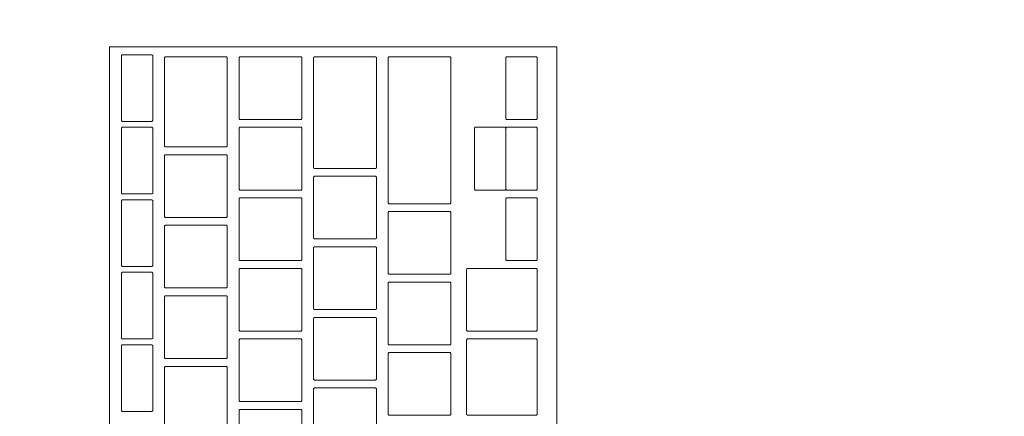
# Model space of a CAD drawing. Header units: metres. Extents: x -4 to 99, y -11 to 17.
# Tile 273 of 656: x 20.717 to 20.968, y 11.876 to 11.977. Entities that reach past the tile are written whole.
import ezdxf

# ---------------------------------------------------------------- set-up
doc = ezdxf.new("R2010")
doc.units = ezdxf.units.M
doc.header["$MEASUREMENT"] = 0
doc.linetypes.add('Wipeout_Contour', pattern=[1, 0, -1])
doc.layers.add('152 - Bemaßung_ Beschriftung.Ausbau', color=7, linetype='Continuous')
doc.layers.add('701 - Einrichtung.Möbel', color=7, linetype='Continuous')
doc.styles.add('ERSTELLTER_STIL_2', font='txt')
doc.dimstyles.new('ERSTELLTER_STIL__2', dxfattribs={"dimtxt": 0.1, "dimasz": 0.0532, "dimexe": 0.18, "dimexo": 0.0625, "dimgap": 0, "dimtad": 1, "dimtih": 1, "dimtoh": 1, "dimzin": 0, "dimdsep": 46, "dimtxsty": 'ERSTELLTER_STIL_2', "dimblk": 'ARROWHEAD_2', "dimblk1": 'ARROWHEAD_2', "dimblk2": 'ARROWHEAD_2', "dimcen": 0.09, "dimse1": 1, "dimse2": 1, "dimclrd": 7, "dimclre": 7, "dimclrt": 7, "dimazin": 0, "dimtfac": 1, "dimtdec": 4, "dimtmove": 0, "dimatfit": 3, "dimfxl": 1, "dimtolj": 1, "dimtzin": 0, "dimarcsym": 0})

# ---------------------------------------------------------------- blocks, each defined once
blk = doc.blocks.new('*D273')
at = {"layer": '152 - Bemaßung_ Beschriftung.Ausbau', "color": 7, "linetype": 'Continuous', "lineweight": 5}
for p, q in [((18.6, 15.3025), (18.6, 15.4075)), ((25.65002, 15.3025), (25.65002, 15.4075)), ((18.62021, 15.39), (18.57979, 15.32)), ((25.67023, 15.39), (25.62982, 15.32)), ((18.48, 15.355), (18.6, 15.355)), ((18.6, 15.355), (25.65002, 15.355))]:
    blk.add_line(p, q, dxfattribs=at)
at = {"layer": '152 - Bemaßung_ Beschriftung.Ausbau', "color": 7, "lineweight": 5, "char_height": 0.1, "attachment_point": 7, "style": 'ERSTELLTER_STIL_2'}
for s, insert in [('\\A1;{\\pql;\\fArial|b0|i0|c0|p38;7,05}', (21.9161, 15.375)), ('\\A1;{\\pql;\\fArial|b0|i0|c0|p38;17}', (25.47802, 15.375))]:
    blk.add_mtext(s, dxfattribs=dict(at, insert=insert))
blk = doc.blocks.new('ARROWHEAD_2')
at = {"color": 0, "linetype": 'Continuous', "lineweight": 0}
for p, q in [((-0.3781, -0.655), (0.3781, 0.655)), ((0, 0), (-1, 0))]:
    blk.add_line(p, q, dxfattribs=at)

msp = doc.modelspace()

# ---------------------------------------------------------------- wipeouts: each hides what was drawn before it
at = {"color": 254, "linetype": 'Wipeout_Contour', "lineweight": 0, "ltscale": 95.469057}
msp.add_wipeout([(20.34002, 11), (21.14002, 11), (21.14002, 12.6), (20.34002, 12.6)], dxfattribs=at).dxf.layer = '701 - Einrichtung.Möbel'

# ---------------------------------------------------------------- next in the draw order: wipeouts: each hides what was drawn before it
at = {"color": 254, "linetype": 'Wipeout_Contour', "lineweight": 0, "ltscale": 95.737478}
msp.add_wipeout([(20.85383, 11.70804), (20.85383, 11.97004), (20.73983, 11.97004), (20.73983, 11.70804)], dxfattribs=at).dxf.layer = '701 - Einrichtung.Möbel'

# ---------------------------------------------------------------- next in the draw order: linework, layer by layer
at = {"layer": '701 - Einrichtung.Möbel', "color": 7, "linetype": 'Continuous', "lineweight": 5, "flags": 128}
msp.add_lwpolyline([(20.85383, 11.70804), (20.85383, 11.97004), (20.73983, 11.97004), (20.73983, 11.70804)], close=True, dxfattribs=at)

# ---------------------------------------------------------------- next in the draw order: wipeouts: each hides what was drawn before it
at = {"color": 254, "linetype": 'Wipeout_Contour', "lineweight": 0, "ltscale": 215.135768}
msp.add_wipeout([(20.75083, 11.95954), (20.75083, 11.96784), (20.75063, 11.96804), (20.74303, 11.96804), (20.74283, 11.96784), (20.74283, 11.95124), (20.74303, 11.95104), (20.75063, 11.95104), (20.75083, 11.95124)], dxfattribs=at).dxf.layer = '701 - Einrichtung.Möbel'
at = {"color": 254, "linetype": 'Wipeout_Contour', "lineweight": 0, "ltscale": 215.240679}
msp.add_wipeout([(20.76983, 11.95604), (20.76983, 11.96734), (20.76963, 11.96754), (20.75403, 11.96754), (20.75383, 11.96734), (20.75383, 11.94474), (20.75403, 11.94454), (20.76963, 11.94454), (20.76983, 11.94474)], dxfattribs=at).dxf.layer = '701 - Einrichtung.Möbel'
at = {"color": 254, "linetype": 'Wipeout_Contour', "lineweight": 0, "ltscale": 215.404104}
msp.add_wipeout([(20.78883, 11.95954), (20.78883, 11.96734), (20.78863, 11.96754), (20.77303, 11.96754), (20.77283, 11.96734), (20.77283, 11.95174), (20.77303, 11.95154), (20.78863, 11.95154), (20.78883, 11.95174)], dxfattribs=at).dxf.layer = '701 - Einrichtung.Möbel'
at = {"color": 254, "linetype": 'Wipeout_Contour', "lineweight": 0, "ltscale": 215.524737}
msp.add_wipeout([(20.80783, 11.95329), (20.80783, 11.96734), (20.80763, 11.96754), (20.79203, 11.96754), (20.79183, 11.96734), (20.79183, 11.93924), (20.79203, 11.93904), (20.80763, 11.93904), (20.80783, 11.93924)], dxfattribs=at).dxf.layer = '701 - Einrichtung.Möbel'
at = {"color": 254, "linetype": 'Wipeout_Contour', "lineweight": 0, "ltscale": 215.653003}
msp.add_wipeout([(20.82683, 11.94879), (20.82683, 11.96734), (20.82663, 11.96754), (20.81103, 11.96754), (20.81083, 11.96734), (20.81083, 11.93024), (20.81103, 11.93004), (20.82663, 11.93004), (20.82683, 11.93024)], dxfattribs=at).dxf.layer = '701 - Einrichtung.Möbel'
at = {"color": 254, "linetype": 'Wipeout_Contour', "lineweight": 0, "ltscale": 215.899626}
msp.add_wipeout([(20.84883, 11.95954), (20.84883, 11.96734), (20.84863, 11.96754), (20.84103, 11.96754), (20.84083, 11.96734), (20.84083, 11.95174), (20.84103, 11.95154), (20.84863, 11.95154), (20.84883, 11.95174)], dxfattribs=at).dxf.layer = '701 - Einrichtung.Möbel'
at = {"color": 254, "linetype": 'Wipeout_Contour', "lineweight": 0, "ltscale": 215.052513}
msp.add_wipeout([(20.75083, 11.94104), (20.75083, 11.94934), (20.75063, 11.94954), (20.74303, 11.94954), (20.74283, 11.94934), (20.74283, 11.93274), (20.74303, 11.93254), (20.75063, 11.93254), (20.75083, 11.93274)], dxfattribs=at).dxf.layer = '701 - Einrichtung.Möbel'
at = {"color": 254, "linetype": 'Wipeout_Contour', "lineweight": 0, "ltscale": 215.323198}
msp.add_wipeout([(20.78883, 11.94154), (20.78883, 11.94934), (20.78863, 11.94954), (20.77303, 11.94954), (20.77283, 11.94934), (20.77283, 11.93374), (20.77303, 11.93354), (20.78863, 11.93354), (20.78883, 11.93374)], dxfattribs=at).dxf.layer = '701 - Einrichtung.Möbel'
at = {"color": 254, "linetype": 'Wipeout_Contour', "lineweight": 0, "ltscale": 215.818906}
msp.add_wipeout([(20.84883, 11.94154), (20.84883, 11.94934), (20.84863, 11.94954), (20.84103, 11.94954), (20.84083, 11.94934), (20.84083, 11.93374), (20.84103, 11.93354), (20.84863, 11.93354), (20.84883, 11.93374)], dxfattribs=at).dxf.layer = '701 - Einrichtung.Möbel'
at = {"color": 254, "linetype": 'Wipeout_Contour', "lineweight": 0, "ltscale": 215.143617}
msp.add_wipeout([(20.76983, 11.93454), (20.76983, 11.94234), (20.76963, 11.94254), (20.75403, 11.94254), (20.75383, 11.94234), (20.75383, 11.92674), (20.75403, 11.92654), (20.76963, 11.92654), (20.76983, 11.92674)], dxfattribs=at).dxf.layer = '701 - Einrichtung.Möbel'
at = {"color": 254, "linetype": 'Wipeout_Contour', "lineweight": 0, "ltscale": 215.41526}
msp.add_wipeout([(20.80783, 11.92904), (20.80783, 11.93684), (20.80763, 11.93704), (20.79203, 11.93704), (20.79183, 11.93684), (20.79183, 11.92124), (20.79203, 11.92104), (20.80763, 11.92104), (20.80783, 11.92124)], dxfattribs=at).dxf.layer = '701 - Einrichtung.Möbel'
at = {"color": 254, "linetype": 'Wipeout_Contour', "lineweight": 0, "ltscale": 214.969354}
msp.add_wipeout([(20.75083, 11.92254), (20.75083, 11.93084), (20.75063, 11.93104), (20.74303, 11.93104), (20.74283, 11.93084), (20.74283, 11.91424), (20.74303, 11.91404), (20.75063, 11.91404), (20.75083, 11.91424)], dxfattribs=at).dxf.layer = '701 - Einrichtung.Möbel'
at = {"color": 254, "linetype": 'Wipeout_Contour', "lineweight": 0, "ltscale": 215.242384}
msp.add_wipeout([(20.78883, 11.92354), (20.78883, 11.93134), (20.78863, 11.93154), (20.77303, 11.93154), (20.77283, 11.93134), (20.77283, 11.91574), (20.77303, 11.91554), (20.78863, 11.91554), (20.78883, 11.91574)], dxfattribs=at).dxf.layer = '701 - Einrichtung.Möbel'
at = {"color": 254, "linetype": 'Wipeout_Contour', "lineweight": 0, "ltscale": 215.738277}
msp.add_wipeout([(20.84883, 11.92354), (20.84883, 11.93134), (20.84863, 11.93154), (20.84103, 11.93154), (20.84083, 11.93134), (20.84083, 11.91574), (20.84103, 11.91554), (20.84863, 11.91554), (20.84883, 11.91574)], dxfattribs=at).dxf.layer = '701 - Einrichtung.Möbel'
at = {"color": 254, "linetype": 'Wipeout_Contour', "lineweight": 0, "ltscale": 215.523156}
msp.add_wipeout([(20.82683, 11.92004), (20.82683, 11.92784), (20.82663, 11.92804), (20.81103, 11.92804), (20.81083, 11.92784), (20.81083, 11.91224), (20.81103, 11.91204), (20.82663, 11.91204), (20.82683, 11.91224)], dxfattribs=at).dxf.layer = '701 - Einrichtung.Möbel'
at = {"color": 254, "linetype": 'Wipeout_Contour', "lineweight": 0, "ltscale": 215.062783}
msp.add_wipeout([(20.76983, 11.91654), (20.76983, 11.92434), (20.76963, 11.92454), (20.75403, 11.92454), (20.75383, 11.92434), (20.75383, 11.90874), (20.75403, 11.90854), (20.76963, 11.90854), (20.76983, 11.90874)], dxfattribs=at).dxf.layer = '701 - Einrichtung.Möbel'
at = {"color": 254, "linetype": 'Wipeout_Contour', "lineweight": 0, "ltscale": 215.334565}
msp.add_wipeout([(20.80783, 11.91104), (20.80783, 11.91884), (20.80763, 11.91904), (20.79203, 11.91904), (20.79183, 11.91884), (20.79183, 11.90324), (20.79203, 11.90304), (20.80763, 11.90304), (20.80783, 11.90324)], dxfattribs=at).dxf.layer = '701 - Einrichtung.Möbel'
at = {"color": 254, "linetype": 'Wipeout_Contour', "lineweight": 0, "ltscale": 215.161661}
msp.add_wipeout([(20.78883, 11.90554), (20.78883, 11.91334), (20.78863, 11.91354), (20.77303, 11.91354), (20.77283, 11.91334), (20.77283, 11.89774), (20.77303, 11.89754), (20.78863, 11.89754), (20.78883, 11.89774)], dxfattribs=at).dxf.layer = '701 - Einrichtung.Möbel'
at = {"color": 254, "linetype": 'Wipeout_Contour', "lineweight": 0, "ltscale": 215.62301}
msp.add_wipeout([(20.84883, 11.90554), (20.84883, 11.91334), (20.84863, 11.91354), (20.83103, 11.91354), (20.83083, 11.91334), (20.83083, 11.89774), (20.83103, 11.89754), (20.84863, 11.89754), (20.84883, 11.89774)], dxfattribs=at).dxf.layer = '701 - Einrichtung.Möbel'
at = {"color": 254, "linetype": 'Wipeout_Contour', "lineweight": 0, "ltscale": 214.886293}
msp.add_wipeout([(20.75083, 11.90404), (20.75083, 11.91234), (20.75063, 11.91254), (20.74303, 11.91254), (20.74283, 11.91234), (20.74283, 11.89574), (20.74303, 11.89554), (20.75063, 11.89554), (20.75083, 11.89574)], dxfattribs=at).dxf.layer = '701 - Einrichtung.Möbel'
at = {"color": 254, "linetype": 'Wipeout_Contour', "lineweight": 0, "ltscale": 215.442562}
msp.add_wipeout([(20.82683, 11.90204), (20.82683, 11.90984), (20.82663, 11.91004), (20.81103, 11.91004), (20.81083, 11.90984), (20.81083, 11.89424), (20.81103, 11.89404), (20.82663, 11.89404), (20.82683, 11.89424)], dxfattribs=at).dxf.layer = '701 - Einrichtung.Möbel'
at = {"color": 254, "linetype": 'Wipeout_Contour', "lineweight": 0, "ltscale": 214.982041}
msp.add_wipeout([(20.76983, 11.89854), (20.76983, 11.90634), (20.76963, 11.90654), (20.75403, 11.90654), (20.75383, 11.90634), (20.75383, 11.89074), (20.75403, 11.89054), (20.76963, 11.89054), (20.76983, 11.89074)], dxfattribs=at).dxf.layer = '701 - Einrichtung.Möbel'
at = {"color": 254, "linetype": 'Wipeout_Contour', "lineweight": 0, "ltscale": 215.253962}
msp.add_wipeout([(20.80783, 11.89304), (20.80783, 11.90084), (20.80763, 11.90104), (20.79203, 11.90104), (20.79183, 11.90084), (20.79183, 11.88524), (20.79203, 11.88504), (20.80763, 11.88504), (20.80783, 11.88524)], dxfattribs=at).dxf.layer = '701 - Einrichtung.Möbel'
at = {"color": 254, "linetype": 'Wipeout_Contour', "lineweight": 0, "ltscale": 215.08103}
msp.add_wipeout([(20.78883, 11.88754), (20.78883, 11.89534), (20.78863, 11.89554), (20.77303, 11.89554), (20.77283, 11.89534), (20.77283, 11.87974), (20.77303, 11.87954), (20.78863, 11.87954), (20.78883, 11.87974)], dxfattribs=at).dxf.layer = '701 - Einrichtung.Möbel'
at = {"color": 254, "linetype": 'Wipeout_Contour', "lineweight": 0, "ltscale": 215.53495}
msp.add_wipeout([(20.84883, 11.88579), (20.84883, 11.89534), (20.84863, 11.89554), (20.83103, 11.89554), (20.83083, 11.89534), (20.83083, 11.87624), (20.83103, 11.87604), (20.84863, 11.87604), (20.84883, 11.87624)], dxfattribs=at).dxf.layer = '701 - Einrichtung.Möbel'
at = {"color": 254, "linetype": 'Wipeout_Contour', "lineweight": 0, "ltscale": 214.803328}
msp.add_wipeout([(20.75083, 11.88554), (20.75083, 11.89384), (20.75063, 11.89404), (20.74303, 11.89404), (20.74283, 11.89384), (20.74283, 11.87724), (20.74303, 11.87704), (20.75063, 11.87704), (20.75083, 11.87724)], dxfattribs=at).dxf.layer = '701 - Einrichtung.Möbel'
at = {"color": 254, "linetype": 'Wipeout_Contour', "lineweight": 0, "ltscale": 215.36206}
msp.add_wipeout([(20.82683, 11.88404), (20.82683, 11.89184), (20.82663, 11.89204), (20.81103, 11.89204), (20.81083, 11.89184), (20.81083, 11.87624), (20.81103, 11.87604), (20.82663, 11.87604), (20.82683, 11.87624)], dxfattribs=at).dxf.layer = '701 - Einrichtung.Möbel'
at = {"color": 254, "linetype": 'Wipeout_Contour', "lineweight": 0, "ltscale": 214.90139}
msp.add_wipeout([(20.76983, 11.88054), (20.76983, 11.88834), (20.76963, 11.88854), (20.75403, 11.88854), (20.75383, 11.88834), (20.75383, 11.87274), (20.75403, 11.87254), (20.76963, 11.87254), (20.76983, 11.87274)], dxfattribs=at).dxf.layer = '701 - Einrichtung.Möbel'
at = {"color": 254, "linetype": 'Wipeout_Contour', "lineweight": 0, "ltscale": 215.17345}
msp.add_wipeout([(20.80783, 11.87504), (20.80783, 11.88284), (20.80763, 11.88304), (20.79203, 11.88304), (20.79183, 11.88284), (20.79183, 11.86724), (20.79203, 11.86704), (20.80763, 11.86704), (20.80783, 11.86724)], dxfattribs=at).dxf.layer = '701 - Einrichtung.Möbel'
at = {"color": 254, "linetype": 'Wipeout_Contour', "lineweight": 0, "ltscale": 215.000491}
msp.add_wipeout([(20.78883, 11.86954), (20.78883, 11.87734), (20.78863, 11.87754), (20.77303, 11.87754), (20.77283, 11.87734), (20.77283, 11.86174), (20.77303, 11.86154), (20.78863, 11.86154), (20.78883, 11.86174)], dxfattribs=at).dxf.layer = '701 - Einrichtung.Möbel'

# ---------------------------------------------------------------- next in the draw order: linework, layer by layer
at = {"layer": '701 - Einrichtung.Möbel', "color": 7, "linetype": 'Continuous', "lineweight": 5, "flags": 128}
for points in [[(20.75083, 11.95954), (20.75083, 11.96784), (20.75063, 11.96804), (20.74303, 11.96804), (20.74283, 11.96784), (20.74283, 11.95124), (20.74303, 11.95104), (20.75063, 11.95104), (20.75083, 11.95124)], [(20.76983, 11.95604), (20.76983, 11.96734), (20.76963, 11.96754), (20.75403, 11.96754), (20.75383, 11.96734), (20.75383, 11.94474), (20.75403, 11.94454), (20.76963, 11.94454), (20.76983, 11.94474)], [(20.78883, 11.95954), (20.78883, 11.96734), (20.78863, 11.96754), (20.77303, 11.96754), (20.77283, 11.96734), (20.77283, 11.95174), (20.77303, 11.95154), (20.78863, 11.95154), (20.78883, 11.95174)], [(20.80783, 11.95329), (20.80783, 11.96734), (20.80763, 11.96754), (20.79203, 11.96754), (20.79183, 11.96734), (20.79183, 11.93924), (20.79203, 11.93904), (20.80763, 11.93904), (20.80783, 11.93924)], [(20.82683, 11.94879), (20.82683, 11.96734), (20.82663, 11.96754), (20.81103, 11.96754), (20.81083, 11.96734), (20.81083, 11.93024), (20.81103, 11.93004), (20.82663, 11.93004), (20.82683, 11.93024)], [(20.84883, 11.95954), (20.84883, 11.96734), (20.84863, 11.96754), (20.84103, 11.96754), (20.84083, 11.96734), (20.84083, 11.95174), (20.84103, 11.95154), (20.84863, 11.95154), (20.84883, 11.95174)], [(20.75083, 11.94104), (20.75083, 11.94934), (20.75063, 11.94954), (20.74303, 11.94954), (20.74283, 11.94934), (20.74283, 11.93274), (20.74303, 11.93254), (20.75063, 11.93254), (20.75083, 11.93274)], [(20.78883, 11.94154), (20.78883, 11.94934), (20.78863, 11.94954), (20.77303, 11.94954), (20.77283, 11.94934), (20.77283, 11.93374), (20.77303, 11.93354), (20.78863, 11.93354), (20.78883, 11.93374)], [(20.84883, 11.94154), (20.84883, 11.94934), (20.84863, 11.94954), (20.84103, 11.94954), (20.84083, 11.94934), (20.84083, 11.93374), (20.84103, 11.93354), (20.84863, 11.93354), (20.84883, 11.93374)], [(20.76983, 11.93454), (20.76983, 11.94234), (20.76963, 11.94254), (20.75403, 11.94254), (20.75383, 11.94234), (20.75383, 11.92674), (20.75403, 11.92654), (20.76963, 11.92654), (20.76983, 11.92674)], [(20.80783, 11.92904), (20.80783, 11.93684), (20.80763, 11.93704), (20.79203, 11.93704), (20.79183, 11.93684), (20.79183, 11.92124), (20.79203, 11.92104), (20.80763, 11.92104), (20.80783, 11.92124)], [(20.75083, 11.92254), (20.75083, 11.93084), (20.75063, 11.93104), (20.74303, 11.93104), (20.74283, 11.93084), (20.74283, 11.91424), (20.74303, 11.91404), (20.75063, 11.91404), (20.75083, 11.91424)], [(20.78883, 11.92354), (20.78883, 11.93134), (20.78863, 11.93154), (20.77303, 11.93154), (20.77283, 11.93134), (20.77283, 11.91574), (20.77303, 11.91554), (20.78863, 11.91554), (20.78883, 11.91574)], [(20.84883, 11.92354), (20.84883, 11.93134), (20.84863, 11.93154), (20.84103, 11.93154), (20.84083, 11.93134), (20.84083, 11.91574), (20.84103, 11.91554), (20.84863, 11.91554), (20.84883, 11.91574)], [(20.82683, 11.92004), (20.82683, 11.92784), (20.82663, 11.92804), (20.81103, 11.92804), (20.81083, 11.92784), (20.81083, 11.91224), (20.81103, 11.91204), (20.82663, 11.91204), (20.82683, 11.91224)], [(20.76983, 11.91654), (20.76983, 11.92434), (20.76963, 11.92454), (20.75403, 11.92454), (20.75383, 11.92434), (20.75383, 11.90874), (20.75403, 11.90854), (20.76963, 11.90854), (20.76983, 11.90874)], [(20.80783, 11.91104), (20.80783, 11.91884), (20.80763, 11.91904), (20.79203, 11.91904), (20.79183, 11.91884), (20.79183, 11.90324), (20.79203, 11.90304), (20.80763, 11.90304), (20.80783, 11.90324)], [(20.78883, 11.90554), (20.78883, 11.91334), (20.78863, 11.91354), (20.77303, 11.91354), (20.77283, 11.91334), (20.77283, 11.89774), (20.77303, 11.89754), (20.78863, 11.89754), (20.78883, 11.89774)], [(20.84883, 11.90554), (20.84883, 11.91334), (20.84863, 11.91354), (20.83103, 11.91354), (20.83083, 11.91334), (20.83083, 11.89774), (20.83103, 11.89754), (20.84863, 11.89754), (20.84883, 11.89774)], [(20.75083, 11.90404), (20.75083, 11.91234), (20.75063, 11.91254), (20.74303, 11.91254), (20.74283, 11.91234), (20.74283, 11.89574), (20.74303, 11.89554), (20.75063, 11.89554), (20.75083, 11.89574)], [(20.82683, 11.90204), (20.82683, 11.90984), (20.82663, 11.91004), (20.81103, 11.91004), (20.81083, 11.90984), (20.81083, 11.89424), (20.81103, 11.89404), (20.82663, 11.89404), (20.82683, 11.89424)], [(20.76983, 11.89854), (20.76983, 11.90634), (20.76963, 11.90654), (20.75403, 11.90654), (20.75383, 11.90634), (20.75383, 11.89074), (20.75403, 11.89054), (20.76963, 11.89054), (20.76983, 11.89074)], [(20.80783, 11.89304), (20.80783, 11.90084), (20.80763, 11.90104), (20.79203, 11.90104), (20.79183, 11.90084), (20.79183, 11.88524), (20.79203, 11.88504), (20.80763, 11.88504), (20.80783, 11.88524)], [(20.78883, 11.88754), (20.78883, 11.89534), (20.78863, 11.89554), (20.77303, 11.89554), (20.77283, 11.89534), (20.77283, 11.87974), (20.77303, 11.87954), (20.78863, 11.87954), (20.78883, 11.87974)], [(20.84883, 11.88579), (20.84883, 11.89534), (20.84863, 11.89554), (20.83103, 11.89554), (20.83083, 11.89534), (20.83083, 11.87624), (20.83103, 11.87604), (20.84863, 11.87604), (20.84883, 11.87624)], [(20.75083, 11.88554), (20.75083, 11.89384), (20.75063, 11.89404), (20.74303, 11.89404), (20.74283, 11.89384), (20.74283, 11.87724), (20.74303, 11.87704), (20.75063, 11.87704), (20.75083, 11.87724)], [(20.82683, 11.88404), (20.82683, 11.89184), (20.82663, 11.89204), (20.81103, 11.89204), (20.81083, 11.89184), (20.81083, 11.87624), (20.81103, 11.87604), (20.82663, 11.87604), (20.82683, 11.87624)], [(20.76983, 11.88054), (20.76983, 11.88834), (20.76963, 11.88854), (20.75403, 11.88854), (20.75383, 11.88834), (20.75383, 11.87274), (20.75403, 11.87254), (20.76963, 11.87254), (20.76983, 11.87274)], [(20.80783, 11.87504), (20.80783, 11.88284), (20.80763, 11.88304), (20.79203, 11.88304), (20.79183, 11.88284), (20.79183, 11.86724), (20.79203, 11.86704), (20.80763, 11.86704), (20.80783, 11.86724)], [(20.78883, 11.86954), (20.78883, 11.87734), (20.78863, 11.87754), (20.77303, 11.87754), (20.77283, 11.87734), (20.77283, 11.86174), (20.77303, 11.86154), (20.78863, 11.86154), (20.78883, 11.86174)]]:
    msp.add_lwpolyline(points, close=True, dxfattribs=at)

# ---------------------------------------------------------------- next in the draw order: wipeouts: each hides what was drawn before it
at = {"color": 254, "linetype": 'Wipeout_Contour', "lineweight": 0, "ltscale": 215.756487}
msp.add_wipeout([(20.84083, 11.94154), (20.84083, 11.94934), (20.84063, 11.94954), (20.83303, 11.94954), (20.83283, 11.94934), (20.83283, 11.93374), (20.83303, 11.93354), (20.84063, 11.93354), (20.84083, 11.93374)], dxfattribs=at).dxf.layer = '701 - Einrichtung.Möbel'

# ---------------------------------------------------------------- next in the draw order: linework, layer by layer
at = {"layer": '701 - Einrichtung.Möbel', "color": 7, "linetype": 'Continuous', "lineweight": 5, "flags": 128}
msp.add_lwpolyline([(20.84083, 11.94154), (20.84083, 11.94934), (20.84063, 11.94954), (20.83303, 11.94954), (20.83283, 11.94934), (20.83283, 11.93374), (20.83303, 11.93354), (20.84063, 11.93354), (20.84083, 11.93374)], close=True, dxfattribs=at)

# ---------------------------------------------------------------- next in the draw order: dimensions: what is measured, and where the dimension line sits
at = {"layer": '152 - Bemaßung_ Beschriftung.Ausbau', "color": 7, "linetype": 'Continuous', "lineweight": 5}
dim = msp.add_linear_dim(base=(25.65002, 15.355), p1=(18.6, 10.74998), p2=(25.65002, 10.74998), dimstyle='ERSTELLTER_STIL__2', dxfattribs=at)
dim.commit()
dim.dimension.update_dxf_attribs({"geometry": '*D273', "text_midpoint": (22.04598, 15.425), "dimtype": 160})

doc.saveas('drawing.dxf')
